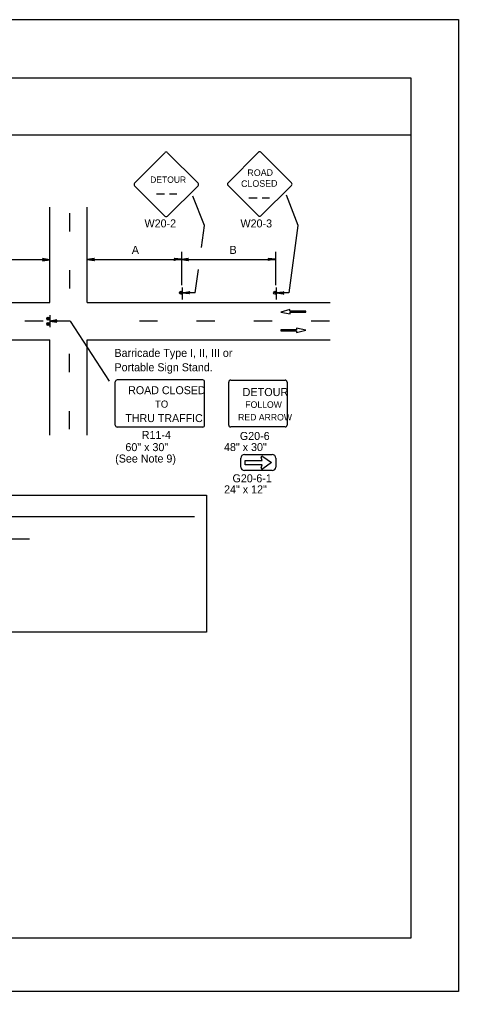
# Model space of a CAD drawing. Extents: x -14145 to -13521, y 30244 to 30661.
# Drawn here: x -13836.68 to -13825.17, y 30451.81 to 30477.31 of the extents above; entities that cross this region are included whole.
import ezdxf

# ---------------------------------------------------------------- set-up
doc = ezdxf.new("R2010")
doc.units = 0
for name, color, linetype in [('1', 7, 'Continuous'), ('10', 7, 'Continuous'), ('2', 7, 'Continuous'), ('61', 7, 'Continuous')]:
    doc.layers.add(name, color=color, linetype=linetype)

msp = doc.modelspace()

# ---------------------------------------------------------------- linework, layer by layer
at = {"layer": '1'}
for p, q in [((-13832.87, 30473.812), (-13833.665, 30473.009)), ((-13832.001, 30473.009), (-13832.804, 30473.812)), ((-13830.42, 30473.821), (-13831.215, 30473.018)), ((-13829.551, 30473.018), (-13830.354, 30473.821)), ((-13833.665, 30472.943), (-13832.87, 30472.148)), ((-13833.665, 30472.943), (-13832.87, 30472.148)), ((-13833.665, 30472.943), (-13832.87, 30472.148)), ((-13833.665, 30472.943), (-13832.87, 30472.148)), ((-13832.804, 30472.148), (-13832.001, 30472.943)), ((-13832.804, 30472.148), (-13832.001, 30472.943)), ((-13832.804, 30472.148), (-13832.001, 30472.943)), ((-13832.803, 30472.148), (-13832.001, 30472.943)), ((-13831.215, 30472.952), (-13830.42, 30472.157)), ((-13831.215, 30472.952), (-13830.42, 30472.157)), ((-13831.215, 30472.952), (-13830.42, 30472.157)), ((-13831.215, 30472.952), (-13830.42, 30472.157)), ((-13831.215, 30472.952), (-13830.42, 30472.157)), ((-13830.354, 30472.157), (-13829.551, 30472.952)), ((-13830.354, 30472.157), (-13829.551, 30472.952)), ((-13830.354, 30472.157), (-13829.551, 30472.952)), ((-13830.354, 30472.157), (-13829.551, 30472.952)), ((-13830.353, 30472.157), (-13829.551, 30472.952)), ((-13833.094, 30472.736), (-13832.883, 30472.736)), ((-13832.751, 30472.736), (-13832.557, 30472.736)), ((-13831.834, 30471.905), (-13832.134, 30472.67)), ((-13830.667, 30472.628), (-13830.456, 30472.628)), ((-13830.324, 30472.628), (-13830.131, 30472.628)), ((-13829.374, 30471.899), (-13829.687, 30472.696)), ((-13835.888, 30469.885), (-13835.888, 30472.383)), ((-13834.904, 30469.885), (-13834.904, 30472.383)), ((-13835.373, 30472.226), (-13835.373, 30471.746)), ((-13831.914, 30471.324), (-13831.834, 30471.905)), ((-13829.617, 30470.132), (-13829.374, 30471.899)), ((-13835.888, 30471.004), (-13838.354, 30471.004)), ((-13834.904, 30471.009), (-13832.438, 30471.009)), ((-13832.438, 30471.213), (-13832.438, 30470.339)), ((-13832.438, 30471.009), (-13829.972, 30471.009)), ((-13829.972, 30471.213), (-13829.972, 30470.339)), ((-13835.373, 30470.726), (-13835.373, 30470.246)), ((-13832.077, 30470.138), (-13831.993, 30470.75)), ((-13832.408, 30469.964), (-13832.408, 30470.276)), ((-13832.408, 30469.964), (-13832.408, 30470.276)), ((-13829.942, 30469.964), (-13829.942, 30470.276)), ((-13829.942, 30469.964), (-13829.942, 30470.276)), ((-13832.078, 30470.138), (-13832.408, 30470.138)), ((-13829.618, 30470.132), (-13829.942, 30470.132)), ((-13841.093, 30469.885), (-13835.888, 30469.885)), ((-13834.904, 30469.885), (-13828.539, 30469.885)), ((-13829.592, 30469.696), (-13829.834, 30469.63)), ((-13829.592, 30469.651), (-13829.592, 30469.696)), ((-13835.888, 30469.549), (-13835.888, 30469.237)), ((-13829.834, 30469.63), (-13829.59, 30469.584)), ((-13829.176, 30469.651), (-13829.592, 30469.651)), ((-13829.59, 30469.584), (-13829.59, 30469.629)), ((-13829.59, 30469.629), (-13829.176, 30469.629)), ((-13829.176, 30469.629), (-13829.176, 30469.651)), ((-13836.06, 30469.393), (-13836.54, 30469.393)), ((-13835.357, 30469.393), (-13835.888, 30469.393)), ((-13835.356, 30469.393), (-13834.327, 30467.82)), ((-13833.06, 30469.393), (-13833.54, 30469.393)), ((-13831.56, 30469.393), (-13832.04, 30469.393)), ((-13830.06, 30469.393), (-13830.54, 30469.393)), ((-13829.176, 30469.16), (-13829.42, 30469.206)), ((-13829.42, 30469.206), (-13829.42, 30469.161)), ((-13828.56, 30469.393), (-13829.04, 30469.393)), ((-13829.42, 30469.161), (-13829.834, 30469.161)), ((-13829.834, 30469.161), (-13829.834, 30469.138)), ((-13829.834, 30469.138), (-13829.417, 30469.138)), ((-13829.417, 30469.093), (-13829.176, 30469.16)), ((-13829.417, 30469.138), (-13829.417, 30469.093)), ((-13841.071, 30468.901), (-13835.888, 30468.901)), ((-13835.888, 30466.399), (-13835.888, 30468.901)), ((-13834.904, 30466.399), (-13834.904, 30468.901)), ((-13834.904, 30468.901), (-13828.539, 30468.901)), ((-13835.373, 30468.055), (-13835.373, 30468.535)), ((-13834.171, 30466.664), (-13834.171, 30467.8)), ((-13831.88, 30467.851), (-13834.12, 30467.851)), ((-13831.829, 30466.664), (-13831.829, 30467.8)), ((-13831.197, 30466.668), (-13831.197, 30467.795)), ((-13831.146, 30467.846), (-13829.718, 30467.846)), ((-13829.667, 30467.795), (-13829.667, 30466.668)), ((-13835.373, 30466.555), (-13835.373, 30467.035)), ((-13831.88, 30466.613), (-13834.12, 30466.613)), ((-13829.718, 30466.617), (-13831.146, 30466.617)), ((-13830.785, 30465.892), (-13830.057, 30465.892)), ((-13830.877, 30465.564), (-13830.877, 30465.801)), ((-13830.765, 30465.625), (-13830.765, 30465.741)), ((-13830.765, 30465.741), (-13830.321, 30465.741)), ((-13830.321, 30465.625), (-13830.765, 30465.625)), ((-13830.321, 30465.741), (-13830.345, 30465.816)), ((-13830.345, 30465.549), (-13830.321, 30465.625)), ((-13830.307, 30465.845), (-13830.073, 30465.683)), ((-13830.073, 30465.683), (-13830.307, 30465.521)), ((-13829.965, 30465.801), (-13829.965, 30465.564)), ((-13830.057, 30465.473), (-13830.785, 30465.473))]:
    msp.add_line(p, q, dxfattribs=at)
for points in [[(-13836.068, 30470.98), (-13836.062, 30470.998), (-13835.888, 30471.004), (-13836.068, 30470.98), (-13836.074, 30470.974), (-13835.888, 30471.004), (-13836.062, 30471.01), (-13836.068, 30471.028), (-13835.888, 30471.004), (-13836.074, 30471.034), (-13836.068, 30471.028)], [(-13834.724, 30470.985), (-13834.73, 30471.003), (-13834.904, 30471.009), (-13834.724, 30470.985), (-13834.718, 30470.979), (-13834.904, 30471.009), (-13834.73, 30471.015), (-13834.724, 30471.033), (-13834.904, 30471.009), (-13834.718, 30471.039), (-13834.724, 30471.033)], [(-13832.618, 30471.039), (-13832.612, 30471.027), (-13832.438, 30471.015), (-13832.618, 30471.039), (-13832.624, 30471.045), (-13832.438, 30471.015), (-13832.612, 30471.009), (-13832.618, 30470.997), (-13832.438, 30471.015), (-13832.624, 30470.985), (-13832.618, 30470.997)], [(-13832.258, 30470.985), (-13832.264, 30471.003), (-13832.438, 30471.009), (-13832.258, 30470.985), (-13832.252, 30470.979), (-13832.438, 30471.009), (-13832.264, 30471.015), (-13832.258, 30471.033), (-13832.438, 30471.009), (-13832.252, 30471.039), (-13832.258, 30471.033)], [(-13830.152, 30471.039), (-13830.146, 30471.027), (-13829.972, 30471.015), (-13830.152, 30471.039), (-13830.158, 30471.045), (-13829.972, 30471.015), (-13830.146, 30471.009), (-13830.152, 30470.997), (-13829.972, 30471.015), (-13830.158, 30470.985), (-13830.152, 30470.997)], [(-13832.234, 30470.114), (-13832.24, 30470.126), (-13832.408, 30470.138), (-13832.234, 30470.114), (-13832.222, 30470.108), (-13832.408, 30470.138), (-13832.24, 30470.144), (-13832.234, 30470.156), (-13832.408, 30470.138), (-13832.222, 30470.168), (-13832.234, 30470.156)], [(-13829.768, 30470.108), (-13829.774, 30470.12), (-13829.942, 30470.132), (-13829.768, 30470.108), (-13829.756, 30470.102), (-13829.942, 30470.132), (-13829.774, 30470.138), (-13829.768, 30470.15), (-13829.942, 30470.132), (-13829.756, 30470.162), (-13829.768, 30470.15)], [(-13835.708, 30469.417), (-13835.714, 30469.405), (-13835.888, 30469.393), (-13835.708, 30469.417), (-13835.702, 30469.423), (-13835.888, 30469.393), (-13835.714, 30469.387), (-13835.708, 30469.375), (-13835.888, 30469.393), (-13835.702, 30469.363), (-13835.708, 30469.375)]]:
    msp.add_lwpolyline(points, dxfattribs=at)
for centre in [(-13832.447, 30470.137), (-13829.981, 30470.137), (-13835.928, 30469.46), (-13835.928, 30469.32)]:
    msp.add_circle(centre, 0.0408, dxfattribs=at)
for centre, radius, start, end in [((-13832.837, 30473.78), 0.0465, 45, 135), ((-13830.387, 30473.789), 0.0465, 45, 135), ((-13833.632, 30472.978), 0.0465, 135, 225), ((-13831.182, 30472.986), 0.0465, 135, 225), ((-13829.584, 30472.986), 0.0465, 315, 45), ((-13832.034, 30472.977), 0.0465, 315, 45), ((-13832.837, 30472.182), 0.0465, 225, 315), ((-13830.387, 30472.191), 0.0465, 225, 315), ((-13832.441, 30470.129), 0.0214, 9.521, 4.2501), ((-13829.975, 30470.129), 0.0214, 9.521, 4.2501), ((-13835.928, 30469.46), 0.0214, 355.7499, 350.479), ((-13835.928, 30469.32), 0.0214, 355.7499, 350.479), ((-13834.12, 30467.8), 0.051, 90, 180), ((-13831.88, 30467.8), 0.051, 0, 90), ((-13831.146, 30467.795), 0.051, 90, 180), ((-13829.718, 30467.795), 0.051, 0, 90), ((-13834.12, 30466.664), 0.051, 180, 270), ((-13831.88, 30466.664), 0.051, 270, 0), ((-13831.146, 30466.668), 0.051, 180, 270), ((-13829.718, 30466.668), 0.051, 270, 0), ((-13830.785, 30465.801), 0.091, 90, 180), ((-13830.056, 30465.801), 0.091, 0, 90), ((-13830.32, 30465.823), 0.0256, 58.0324, 196.3736), ((-13830.785, 30465.564), 0.091, 180, 270), ((-13830.32, 30465.542), 0.0253, 162.8549, 302.3344), ((-13830.056, 30465.564), 0.091, 270, 0)]:
    msp.add_arc(centre, radius, start, end, dxfattribs=at)
at = {"layer": '10'}
for p, q in [((-13857.874, 30475.777), (-13826.422, 30475.777)), ((-13826.422, 30475.777), (-13826.422, 30453.207)), ((-13857.874, 30474.277), (-13826.422, 30474.277)), ((-13826.422, 30453.207), (-13857.874, 30453.207))]:
    msp.add_line(p, q, dxfattribs=at)
at = {"layer": '2'}
for p, q in [((-13851.941, 30464.268), (-13832.09, 30464.268)), ((-13847.853, 30463.683), (-13836.417, 30463.683))]:
    msp.add_line(p, q, dxfattribs=at)
msp.add_lwpolyline([(-13852.194, 30464.825), (-13831.781, 30464.825), (-13831.781, 30461.235), (-13852.194, 30461.235)], close=True, dxfattribs=at)
at = {"layer": '61'}
msp.add_lwpolyline([(-13858.174, 30477.307), (-13825.174, 30477.307), (-13825.174, 30451.807), (-13858.174, 30451.807)], close=True, dxfattribs=at)

# ---------------------------------------------------------------- texts
at = {"layer": '1'}
for s, height, rotation, p in [('ROAD', 0.1735, 0.7566, (-13830.706, 30473.197)), ('CLOSED', 0.1733, 0.7588, (-13830.872, 30472.91))]:
    msp.add_text(s, height=height, rotation=rotation, dxfattribs=at).set_placement(p)
for s, height, p in [('DETOUR', 0.1669, (-13833.256, 30473.021)), ('ROAD CLOSED', 0.20849, (-13833.832, 30467.477)), ('DETOUR', 0.2122, (-13830.834, 30467.427)), ('TO', 0.1871, (-13833.13, 30467.123)), ('FOLLOW', 0.1697, (-13830.763, 30467.119)), ('THRU TRAFFIC', 0.20849, (-13833.906, 30466.745)), ('RED ARROW', 0.1697, (-13830.951, 30466.788))]:
    msp.add_text(s, height=height, dxfattribs=at).set_placement(p)
at = {"layer": '2'}
for s, p in [('W20-2', (-13833.404, 30471.852)), ('W20-3', (-13830.889, 30471.851)), ('A', (-13833.738, 30471.157)), ('B', (-13831.175, 30471.157)), ('Barricade Type I, II, III or', (-13834.192, 30468.454)), ('Portable Sign Stand.', (-13834.192, 30468.078)), ('R11-4', (-13833.477, 30466.302)), ('G20-6', (-13830.905, 30466.276)), ('60" x 30"', (-13833.905, 30465.983)), ('48" x 30"', (-13831.321, 30465.985)), ('(See Note 9)', (-13834.173, 30465.684)), ('G20-6-1', (-13831.098, 30465.165)), ('24" x 12"', (-13831.319, 30464.875))]:
    msp.add_text(s, height=0.21, dxfattribs=at).set_placement(p)

doc.saveas('drawing.dxf')
